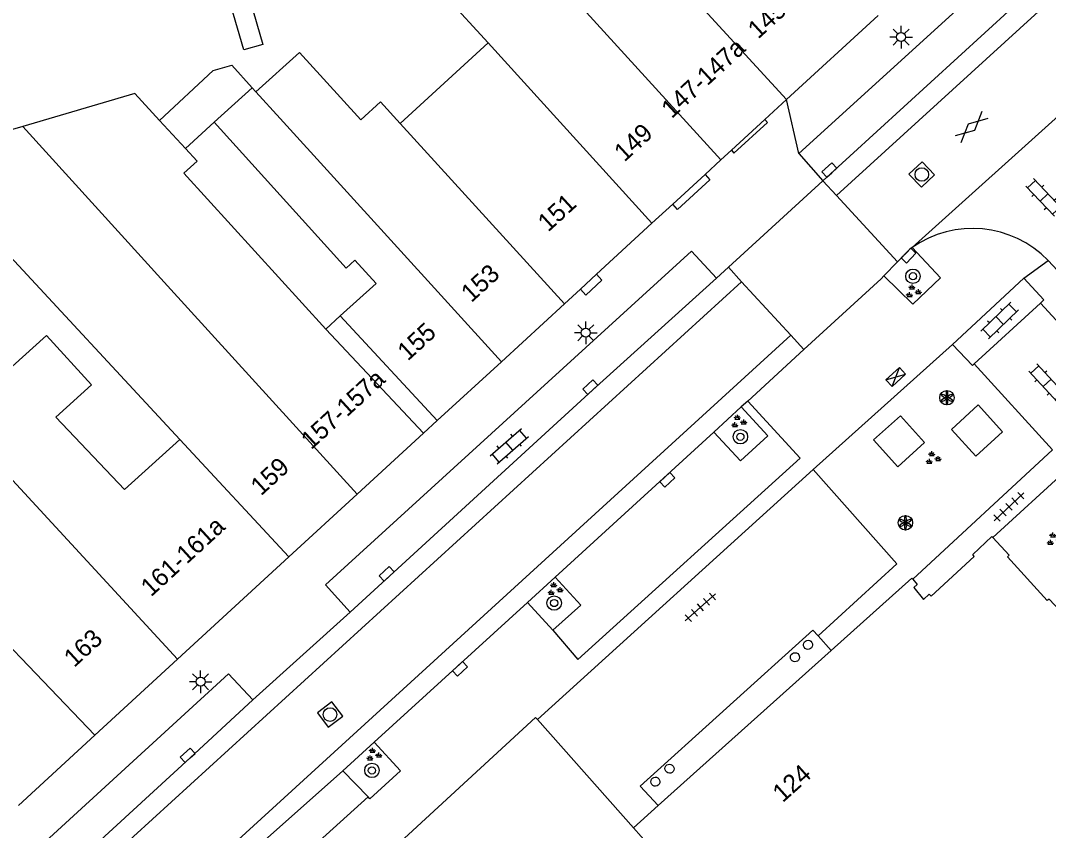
# Model space of a CAD drawing. Extents: x 132998 to 136004, y 396998 to 398512.
# Drawn here: x 134940.4 to 134997.2, y 397284.9 to 397329.7 of the extents above; entities that cross this region are included whole.
import ezdxf

# ---------------------------------------------------------------- set-up
doc = ezdxf.new("R2010")
doc.units = 0
for name, color, linetype in [('gg-afsc-muur', 7, 'Continuous'), ('gg-anno-huisnummerreeks BGT', 7, 'Continuous'), ('gg-bbg-gedigitaliseerde bebouwing', 7, 'Continuous'), ('gg-bbg-gedigitaliseerde bebouwing onder overbouw', 7, 'Continuous'), ('gg-bbg-gedigitaliseerde overbouw', 7, 'Continuous'), ('gg-bbg-hoofdgebouw', 7, 'Continuous'), ('gg-bbg-luifel en loopbrug', 7, 'Continuous'), ('gg-bbg-onder overbouw', 7, 'Continuous'), ('gg-bbg-pand overbouw', 7, 'Continuous'), ('gg-bbg-pilaar onder overbouw', 7, 'Continuous'), ('gg-bbg-tussenscheiding', 7, 'Continuous'), ('gg-knt-verharding', 7, 'Continuous'), ('gg-knt-verharding nz', 7, 'Continuous'), ('gt-grn-groengrens', 7, 'Continuous'), ('gt-grn-weggrens', 7, 'Continuous'), ('gt-symb-boom', 7, 'Continuous'), ('gt-symb-gesloten verharding', 7, 'Continuous'), ('gt-symb-groenvak', 7, 'Continuous'), ('gt-symb-klinker verharding', 7, 'Continuous'), ('gt-symb-kolk', 7, 'Continuous'), ('gt-symb-lichtmast', 7, 'Continuous'), ('gt-symb-rioolschacht', 7, 'Continuous'), ('gt-symb-solitaire heester', 7, 'Continuous'), ('gt-symb-tegel verharding', 7, 'Continuous'), ('gt-symb-verkeersregelinstallatiekast', 7, 'Continuous')]:
    doc.layers.add(name, color=color, linetype=linetype)

# ---------------------------------------------------------------- blocks, each defined once
blk = doc.blocks.new('gt0-KOLK')
at = {"layer": 'gt-symb-kolk'}
blk.add_lwpolyline([(0, 0), (0.375, 0), (0.375, 0.4), (-0.375, 0.4), (-0.375, 0), (0, 0)], dxfattribs=at)
blk = doc.blocks.new('gt0-LMAST')
at = {"layer": 'gt-symb-lichtmast'}
for p, q in [((-0.005, 0.246), (-0.005, 0.621)), ((-0.182, 0.173), (-0.447, 0.438)), ((0.172, 0.173), (0.437, 0.438)), ((-0.255, -0.004), (-0.63, -0.004)), ((-0.182, -0.181), (-0.447, -0.446)), ((-0.005, -0.254), (-0.005, -0.629)), ((0.437, -0.446), (0.172, -0.181)), ((0.245, -0.004), (0.62, -0.004))]:
    blk.add_line(p, q, dxfattribs=at)
blk.add_circle((-0.005, -0.004), 0.25, dxfattribs=at)
blk = doc.blocks.new('gt0-RS')
at = {"layer": 'gt-symb-rioolschacht'}
blk.add_lwpolyline([(-0.5, -0.5), (0.5, -0.5), (0.5, 0.5), (-0.5, 0.5)], close=True, dxfattribs=at)
blk.add_circle((0, 0), 0.375, dxfattribs=at)
blk = doc.blocks.new('gt0-GESVH1')
at = {"layer": 'gt-symb-gesloten verharding'}
for p, q in [((-0.992, -0.261), (0.008, 0.239)), ((0.008, -0.261), (-0.992, 0.239)), ((0.008, 0.239), (1.008, -0.261)), ((1.008, 0.239), (0.008, -0.261))]:
    blk.add_line(p, q, dxfattribs=at)
blk = doc.blocks.new('gt0-KL1')
at = {"layer": 'gt-symb-klinker verharding'}
for p, q in [((-1.15, 0.3), (1.15, 0.3)), ((-1, -0.3), (-1, 0.3)), ((-0.5, 0.3), (-0.5, 0.45)), ((0, -0.3), (0, 0.3)), ((0.5, 0.3), (0.5, 0.45)), ((1, -0.3), (1, 0.3)), ((-1.15, -0.3), (1.15, -0.3)), ((-0.5, -0.45), (-0.5, -0.3)), ((0.5, -0.45), (0.5, -0.3))]:
    blk.add_line(p, q, dxfattribs=at)
blk = doc.blocks.new('gt0-VRIKST')
at = {"layer": 'gt-symb-verkeersregelinstallatiekast'}
for p, q in [((-0.501, -0.249), (0.501, 0.249)), ((-0.501, 0.249), (0.501, -0.249))]:
    blk.add_line(p, q, dxfattribs=at)
blk.add_lwpolyline([(0.501, 0.249), (-0.501, 0.249), (-0.501, -0.249), (0.501, -0.249)], close=True, dxfattribs=at)
blk = doc.blocks.new('gt0-GRVAK')
at = {"layer": 'gt-symb-groenvak'}
for p, q in [((-0.11, 0.189), (-0.228, 0.24)), ((-0.182, 0.153), (0.088, 0.153)), ((-0.091, 0.211), (-0.156, 0.322)), ((-0.047, 0.214), (-0.047, 0.393)), ((-0.004, 0.211), (0.061, 0.322)), ((0.015, 0.189), (0.133, 0.24)), ((0.262, -0.052), (0.197, 0.059)), ((0.305, -0.049), (0.305, 0.13)), ((0.349, -0.052), (0.414, 0.059)), ((-0.245, -0.228), (-0.363, -0.177)), ((-0.318, -0.264), (-0.047, -0.264)), ((-0.226, -0.206), (-0.291, -0.095)), ((-0.183, -0.203), (-0.183, -0.024)), ((-0.139, -0.206), (-0.074, -0.095)), ((-0.12, -0.228), (-0.002, -0.177)), ((0.243, -0.074), (0.125, -0.023)), ((0.17, -0.11), (0.441, -0.11)), ((0.368, -0.074), (0.486, -0.023))]:
    blk.add_line(p, q, dxfattribs=at)
blk = doc.blocks.new('gt0-BOOM')
at = {"layer": 'gt-symb-boom'}
for radius in [0.4, 0.2]:
    blk.add_circle((0, 0), radius, dxfattribs=at)
blk = doc.blocks.new('gt0-SH')
at = {"layer": 'gt-symb-solitaire heester'}
blk.add_circle((0, 0), 0.4, dxfattribs=at)
for centre, start, end in [((-0.346, 0.2), 270, 30), ((-0.346, -0.2), 330, 90), ((0, 0.4), 210, 330), ((0.346, 0.2), 150, 270), ((0.346, -0.2), 90, 210), ((0, -0.4), 30, 150)]:
    blk.add_arc(centre, 0.4, start, end, dxfattribs=at)
blk = doc.blocks.new('gt0-TEG1')
at = {"layer": 'gt-symb-tegel verharding'}
for p, q in [((-1.125, 0), (1.125, 0)), ((-0.9, -0.25), (-0.9, 0.25)), ((-0.45, -0.25), (-0.45, 0.25)), ((0, -0.25), (0, 0.25)), ((0.45, -0.25), (0.45, 0.25)), ((0.9, -0.25), (0.9, 0.25))]:
    blk.add_line(p, q, dxfattribs=at)

msp = doc.modelspace()

# ---------------------------------------------------------------- linework, layer by layer
at = {"layer": 'gg-afsc-muur'}
msp.add_line((134974.302, 397285.087), (134968.995, 397291.057), dxfattribs=at)
msp.add_lwpolyline([(134968.995, 397291.057), (134968.884, 397291.182), (134955.794, 397279.123)], dxfattribs=at)
at = {"layer": 'gg-bbg-gedigitaliseerde bebouwing'}
for p, q in [((134953.576, 397342.272), (134966.283, 397328.435)), ((134961.405, 397323.984), (134966.283, 397328.435)), ((134953.237, 397325.951), (134951.137, 397324.053)), ((134953.438, 397325.728), (134953.237, 397325.951)), ((134940.551, 397323.818), (134934.748, 397322.119)), ((134949.539, 397322.609), (134948.111, 397324.151)), ((134938.845, 397317.709), (134949.229, 397306.532))]:
    msp.add_line(p, q, dxfattribs=at)
for points in [[(134953.438, 397325.728), (134955.847, 397327.905), (134957.176, 397326.449)], [(134957.176, 397326.449), (134959.244, 397324.183), (134960.324, 397325.169), (134961.405, 397323.984)], [(134948.111, 397324.151), (134946.742, 397325.63), (134940.551, 397323.818)], [(134951.137, 397324.053), (134958.427, 397315.986), (134958.913, 397316.442)], [(134957.302, 397312.627), (134949.461, 397321.244), (134950.186, 397321.91), (134949.539, 397322.609)], [(134958.913, 397316.442), (134960.084, 397315.137), (134958.102, 397313.358)], [(134939.966, 397310.559), (134941.861, 397312.28), (134944.348, 397309.54), (134942.389, 397307.762)], [(134949.229, 397306.532), (134946.176, 397303.76), (134942.389, 397307.762)]]:
    msp.add_lwpolyline(points, dxfattribs=at)
at = {"layer": 'gg-bbg-gedigitaliseerde bebouwing onder overbouw'}
for p, q in [((134958.102, 397313.358), (134963.459, 397307.571)), ((134962.707, 397306.88), (134957.302, 397312.627))]:
    msp.add_line(p, q, dxfattribs=at)
at = {"layer": 'gg-bbg-gedigitaliseerde overbouw'}
msp.add_line((134958.102, 397313.358), (134957.302, 397312.627), dxfattribs=at)
at = {"layer": 'gg-bbg-hoofdgebouw'}
for p, q in [((134982.771, 397325.304), (134987.833, 397329.951)), ((134981.563, 397324.195), (134982.771, 397325.304)), ((134979.718, 397322.5), (134981.563, 397324.195)), ((134979.14, 397321.969), (134979.718, 397322.5)), ((134978.262, 397321.163), (134979.14, 397321.969)), ((134976.472, 397319.52), (134978.262, 397321.163)), ((134975.328, 397318.47), (134976.472, 397319.52)), ((134972.259, 397315.651), (134975.328, 397318.47)), ((134971.375, 397314.84), (134972.259, 397315.651)), ((134970.491, 397314.028), (134971.375, 397314.84)), ((134967.002, 397310.824), (134970.491, 397314.028)), ((134963.459, 397307.571), (134967.002, 397310.824)), ((134959.03, 397303.504), (134962.707, 397306.88)), ((134955.259, 397300.042), (134959.03, 397303.504)), ((134949.111, 397294.397), (134955.259, 397300.042)), ((134944.536, 397290.196), (134949.111, 397294.397)), ((134940.311, 397286.318), (134944.536, 397290.196)), ((134974.302, 397285.087), (134975.661, 397286.305)), ((134983.923, 397274.324), (134974.302, 397285.087))]:
    msp.add_line(p, q, dxfattribs=at)
for points in [[(134989.735, 397298.808), (134989.976, 397298.513), (134989.79, 397298.361), (134990.334, 397297.695), (134990.64, 397297.985), (134990.764, 397297.873), (134993.141, 397300.075), (134993.056, 397300.177), (134994.117, 397301.168), (134994.163, 397301.118)], [(135011.65, 397285.143), (135007.834, 397289.411), (135009.048, 397290.497), (135005.112, 397294.882), (135003.892, 397293.775), (134999.78, 397298.391), (134999.466, 397298.094), (134999.579, 397297.987), (134998.194, 397296.731), (134997.281, 397297.712), (134997.174, 397297.638), (134994.976, 397300.056), (134995.071, 397300.145), (134994.163, 397301.118)], [(134989.735, 397298.808), (134989.682, 397298.873), (134985.228, 397294.881)]]:
    msp.add_lwpolyline(points, dxfattribs=at)
at = {"layer": 'gg-bbg-luifel en loopbrug'}
msp.add_line((134951.137, 397324.053), (134949.539, 397322.609), dxfattribs=at)
for points in [[(134953.816, 397328.354), (134952.769, 397328.047), (134952.068, 397330.444), (134953.115, 397330.75), (134953.816, 397328.354)], [(134948.111, 397324.151), (134951.083, 397326.903), (134952.106, 397327.202), (134953.237, 397325.951)]]:
    msp.add_lwpolyline(points, dxfattribs=at)
at = {"layer": 'gg-bbg-onder overbouw'}
msp.add_line((134975.661, 397286.305), (134985.228, 397294.881), dxfattribs=at)
at = {"layer": 'gg-bbg-pand overbouw'}
for p, q in [((134962.707, 397306.88), (134963.459, 397307.571)), ((134984.51, 397295.682), (134985.228, 397294.881))]:
    msp.add_line(p, q, dxfattribs=at)
msp.add_lwpolyline([(134975.661, 397286.305), (134974.676, 397287.378), (134984.22, 397296.006), (134984.51, 397295.682)], dxfattribs=at)
at = {"layer": 'gg-bbg-pilaar onder overbouw'}
for points in [[(134984.146, 397295.028), (134984.087, 397294.976), (134984.016, 397294.944), (134983.937, 397294.936), (134983.861, 397294.953), (134983.793, 397294.993), (134983.741, 397295.052), (134983.709, 397295.123), (134983.701, 397295.202), (134983.718, 397295.278), (134983.758, 397295.346), (134983.817, 397295.398), (134983.888, 397295.43), (134983.967, 397295.438), (134984.043, 397295.421), (134984.111, 397295.381), (134984.163, 397295.322), (134984.195, 397295.251), (134984.203, 397295.172), (134984.186, 397295.096), (134984.146, 397295.028)], [(134983.235, 397294.751), (134983.312, 397294.737), (134983.382, 397294.7), (134983.436, 397294.643), (134983.47, 397294.572), (134983.481, 397294.494), (134983.467, 397294.417), (134983.43, 397294.347), (134983.373, 397294.293), (134983.302, 397294.259), (134983.224, 397294.248), (134983.147, 397294.262), (134983.077, 397294.299), (134983.023, 397294.356), (134982.989, 397294.427), (134982.978, 397294.505), (134982.992, 397294.582), (134983.029, 397294.652), (134983.086, 397294.706), (134983.157, 397294.74), (134983.235, 397294.751)], [(134976.3, 397288.597), (134976.377, 397288.583), (134976.446, 397288.546), (134976.5, 397288.489), (134976.534, 397288.418), (134976.545, 397288.34), (134976.531, 397288.263), (134976.494, 397288.194), (134976.437, 397288.14), (134976.366, 397288.106), (134976.288, 397288.095), (134976.211, 397288.109), (134976.142, 397288.146), (134976.088, 397288.203), (134976.054, 397288.274), (134976.043, 397288.352), (134976.057, 397288.429), (134976.094, 397288.498), (134976.151, 397288.552), (134976.222, 397288.586), (134976.3, 397288.597)], [(134975.427, 397287.863), (134975.504, 397287.879), (134975.582, 397287.87), (134975.654, 397287.838), (134975.712, 397287.785), (134975.751, 397287.717), (134975.767, 397287.64), (134975.758, 397287.562), (134975.726, 397287.49), (134975.673, 397287.432), (134975.605, 397287.393), (134975.528, 397287.377), (134975.45, 397287.386), (134975.378, 397287.418), (134975.32, 397287.471), (134975.281, 397287.539), (134975.265, 397287.616), (134975.274, 397287.694), (134975.306, 397287.766), (134975.359, 397287.824), (134975.427, 397287.863)]]:
    msp.add_lwpolyline(points, dxfattribs=at)
at = {"layer": 'gg-bbg-tussenscheiding'}
for p, q in [((134966.672, 397335.637), (134979.14, 397321.969)), ((134977.06, 397331.522), (134982.771, 397325.304)), ((134966.283, 397328.435), (134975.328, 397318.47)), ((134961.405, 397323.984), (134970.491, 397314.028)), ((134949.229, 397306.532), (134955.259, 397300.042)), ((134939.347, 397304.986), (134949.111, 397294.397))]:
    msp.add_line(p, q, dxfattribs=at)
for points in [[(134953.438, 397325.728), (134954.771, 397324.254), (134967.002, 397310.824)], [(134940.551, 397323.818), (134948.56, 397315.013), (134959.03, 397303.504)], [(134934.654, 397300.728), (134938.799, 397296.161), (134944.536, 397290.196)]]:
    msp.add_lwpolyline(points, dxfattribs=at)
at = {"layer": 'gg-knt-verharding'}
for p, q in [((134989.705, 397317.129), (135000.09, 397326.471)), ((134983.443, 397322.321), (134984.776, 397320.82)), ((134984.776, 397320.82), (134979.553, 397316.038)), ((134984.776, 397320.82), (134985.517, 397320.012)), ((134985.517, 397320.012), (134988.891, 397316.334)), ((134988.891, 397316.334), (134988.143, 397315.566)), ((134997.222, 397316.419), (135001.451, 397311.832)), ((134979.553, 397316.038), (134978.889, 397315.43)), ((134979.553, 397316.038), (134980.283, 397315.242)), ((134980.283, 397315.242), (134982.993, 397312.286)), ((134991.941, 397311.767), (134995.877, 397315.446)), ((134996.794, 397314.061), (134993.127, 397310.705)), ((134996.794, 397314.061), (135001.671, 397308.73)), ((134982.993, 397312.286), (134983.721, 397311.493)), ((134984.24, 397304.862), (134991.941, 397311.767)), ((134983.721, 397311.493), (134980.621, 397308.65)), ((134993.127, 397310.705), (134997.457, 397305.96)), ((134980.265, 397308.324), (134978.755, 397306.938)), ((134980.621, 397308.65), (134980.265, 397308.324)), ((134978.755, 397306.938), (134969.982, 397298.926)), ((134997.457, 397305.96), (134989.735, 397298.808)), ((134968.995, 397291.057), (134984.24, 397304.862)), ((134994.163, 397301.118), (134998.265, 397304.88)), ((134969.982, 397298.926), (134968.448, 397297.527)), ((134968.448, 397297.527), (134959.979, 397289.806)), ((134968.448, 397297.527), (134969.841, 397296)), ((134953.264, 397292.148), (134958.654, 397297)), ((134959.979, 397289.806), (134958.244, 397288.224)), ((134959.65, 397286.783), (134958.244, 397288.224)), ((134950.662, 397278.723), (134959.65, 397286.783))]:
    msp.add_line(p, q, dxfattribs=at)
for points in [[(135029.335, 397361.564), (135027.959, 397363.025), (135018.165, 397354.019), (134993.756, 397331.711), (134983.443, 397322.321)], [(134984.776, 397320.82), (135008.654, 397342.635), (135021.383, 397354.303), (135029.335, 397361.564)], [(134979.718, 397322.5), (134979.86, 397322.345), (134981.706, 397324.04), (134981.563, 397324.195)], [(134978.262, 397321.163), (134978.524, 397320.876), (134976.737, 397319.231), (134976.472, 397319.52)], [(134958.654, 397297), (134957.283, 397298.494), (134977.519, 397316.921), (134978.889, 397315.43)], [(134988.143, 397315.566), (134989.752, 397313.998), (134991.271, 397315.457), (134989.705, 397317.129)], [(134989.705, 397317.129), (134989.573, 397317.033), (134988.891, 397316.334)], [(134972.259, 397315.651), (134972.563, 397315.32), (134971.679, 397314.508), (134971.375, 397314.84)], [(134978.889, 397315.43), (134972.055, 397309.27), (134958.654, 397297)], [(134988.143, 397315.566), (134987.987, 397315.406), (134983.721, 397311.493)], [(134995.877, 397315.446), (134996.988, 397314.239), (134996.794, 397314.061)], [(134993.127, 397310.705), (134993.036, 397310.621), (134991.941, 397311.767)], [(134978.755, 397306.938), (134980.214, 397305.347), (134981.732, 397306.725), (134980.265, 397308.324)], [(134984.51, 397295.682), (134988.857, 397299.67), (134984.24, 397304.862)], [(134969.982, 397298.926), (134971.395, 397297.376), (134969.841, 397296)], [(134927.252, 397271.066), (134933.445, 397276.679), (134951.929, 397293.591), (134953.264, 397292.148)], [(134953.264, 397292.148), (134949.805, 397288.939), (134938.307, 397278.413), (134928.566, 397269.574)], [(134959.979, 397289.806), (134961.421, 397288.224), (134959.739, 397286.686), (134959.65, 397286.783)], [(134949.322, 397280.212), (134954.079, 397284.533), (134958.244, 397288.224)]]:
    msp.add_lwpolyline(points, dxfattribs=at)
msp.add_arc((134993.046, 397312.358), 5.824, 44.2008, 125.0077, dxfattribs=at)
at = {"layer": 'gg-knt-verharding nz'}
for p, q in [((135031.566, 397361.99), (134985.517, 397320.012)), ((134980.283, 397315.242), (134928.187, 397267.752)), ((134930.916, 397264.758), (134982.993, 397312.286))]:
    msp.add_line(p, q, dxfattribs=at)
msp.add_lwpolyline([(134969.841, 397296), (134971.227, 397294.379), (134983.508, 397305.502), (134980.621, 397308.65)], dxfattribs=at)
at = {"layer": 'gt-grn-groengrens'}
for points in [[(134993.35, 397308.436), (134994.698, 397306.959), (134993.221, 397305.61), (134991.873, 397307.088), (134993.35, 397308.436)], [(134989.061, 397307.844), (134990.396, 397306.355), (134988.907, 397305.02), (134987.572, 397306.509), (134989.061, 397307.844)]]:
    msp.add_lwpolyline(points, dxfattribs=at)
at = {"layer": 'gt-grn-weggrens'}
for p, q in [((134983.443, 397322.321), (134982.771, 397325.304)), ((134995.877, 397315.446), (134997.222, 397316.419))]:
    msp.add_line(p, q, dxfattribs=at)

# ---------------------------------------------------------------- block references
at = {"layer": 'gt-symb-boom'}
for p in [(134989.752, 397315.544), (134980.211, 397306.68), (134969.922, 397297.496), (134959.851, 397288.251)]:
    msp.add_blockref('gt0-BOOM', p, dxfattribs=at)
at = {"layer": 'gt-symb-gesloten verharding', "rotation": 42.0425501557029}
msp.add_blockref('gt0-GESVH1', (134992.976, 397323.787), dxfattribs=at)
at = {"layer": 'gt-symb-groenvak'}
for p in [(134989.747, 397314.695), (134980.095, 397307.505), (134990.84, 397305.486), (134997.532, 397301.004), (134969.946, 397298.247), (134959.929, 397289.107)]:
    msp.add_blockref('gt0-GRVAK', p, dxfattribs=at)
at = {"layer": 'gt-symb-klinker verharding'}
for p, rotation in [((134996.994, 397319.899), -46.581010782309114), ((134994.542, 397313.098), 44.189646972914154), ((134997.161, 397309.656), -47.39100385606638), ((134967.444, 397306.161), 41.14819511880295)]:
    msp.add_blockref('gt0-KL1', p, dxfattribs=dict(at, rotation=rotation))
at = {"layer": 'gt-symb-kolk'}
for p, rotation in [((134985.262, 397321.264), 42.41427920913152), ((134989.367, 397316.822), -134.2695754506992), ((134972.055, 397309.27), 42.0425501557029), ((134976.036, 397304.445), -137.4719559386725), ((134960.799, 397298.962), 42.4857946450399), ((134964.587, 397294.006), -137.6338301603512), ((134949.805, 397288.939), 42.851908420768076)]:
    msp.add_blockref('gt0-KOLK', p, dxfattribs=dict(at, rotation=rotation))
at = {"layer": 'gt-symb-lichtmast'}
for p in [(134989.097, 397328.761), (134971.673, 397312.43), (134950.389, 397293.154)]:
    msp.add_blockref('gt0-LMAST', p, dxfattribs=at)
at = {"layer": 'gt-symb-rioolschacht'}
for p, rotation in [((134990.239, 397321.166), 44.02760489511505), ((134957.536, 397291.335), -142.76334102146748)]:
    msp.add_blockref('gt0-RS', p, dxfattribs=dict(at, rotation=rotation))
at = {"layer": 'gt-symb-solitaire heester'}
for p in [(134991.631, 397308.836), (134989.333, 397301.928)]:
    msp.add_blockref('gt0-SH', p, dxfattribs=at)
at = {"layer": 'gt-symb-tegel verharding'}
for p, rotation in [((134995.056, 397302.809), 43.21767957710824), ((134978.006, 397297.259), 41.961673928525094)]:
    msp.add_blockref('gt0-TEG1', p, dxfattribs=dict(at, rotation=rotation))
at = {"layer": 'gt-symb-verkeersregelinstallatiekast', "rotation": 42.15155691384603}
msp.add_blockref('gt0-VRIKST', (134988.799, 397309.979), dxfattribs=at)

# ---------------------------------------------------------------- texts
at = {"layer": 'gg-anno-huisnummerreeks BGT'}
for s, rotation, p in [('145-145a', 42.5, (134981.194, 397328.611)), ('147-147a', 42.6, (134976.414, 397324.216)), ('149', 42.5, (134973.804, 397321.824)), ('151', 42.5, (134969.585, 397317.95)), ('153', 42.5, (134965.343, 397314.055)), ('155', 42.5, (134961.828, 397310.827)), ('157-157a', 42.5, (134956.494, 397305.932)), ('159', 42.5, (134953.715, 397303.378)), ('161-161a', 42.5, (134947.642, 397297.804)), ('163', 42.5, (134943.394, 397293.901)), ('124', 41.8, (134982.551, 397286.439))]:
    msp.add_text(s, height=1, rotation=rotation, dxfattribs=at).set_placement(p)

doc.saveas('drawing.dxf')
